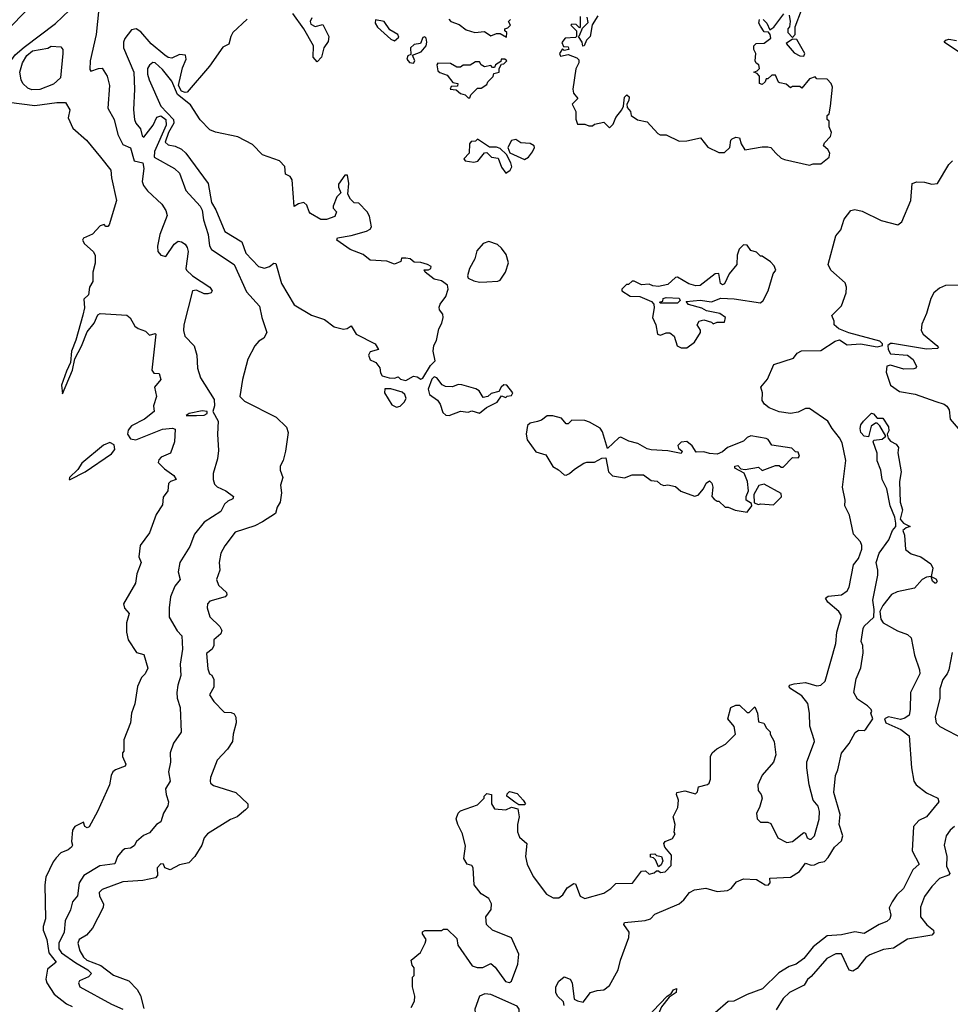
# Model space of a CAD drawing. Extents: x 2210602 to 2357277, y 510288 to 673808.
# Tile 295 of 464: x 2297218 to 2302152, y 595502 to 600724. Entities that reach past the tile are written whole.
import ezdxf

# ---------------------------------------------------------------- set-up
doc = ezdxf.new("R2010")
doc.units = 0

msp = doc.modelspace()

# ---------------------------------------------------------------- linework, layer by layer
at = {"layer": '0CON05XD'}
for points in [[(2297155, 600504), (2297175, 600512.5), (2297193, 600537), (2297241.2, 600578.8), (2297407.3, 600702.7), (2297481.1, 600775), (2297486.7, 600785), (2297484.2, 600805), (2297415, 600878.6), (2297395, 600882.6), (2297367.4, 600862.6), (2297315, 600838.6), (2297168.7, 600685), (2297092.1, 600595), (2297084.2, 600575), (2297086.7, 600565), (2297155, 600504)], [(2297637.7, 600782.3), (2297623.8, 600645), (2297590.5, 600505), (2297588.8, 600458.8), (2297595, 600450), (2297635, 600465.6), (2297655, 600466), (2297682, 600425), (2297694.2, 600374.2), (2297685.6, 600255), (2297719.2, 600195), (2297738.6, 600115), (2297765, 600061.2), (2297805, 600044), (2297825, 599975.8), (2297870, 599965), (2297876.2, 599935), (2297866.2, 599865), (2297874.2, 599845), (2297895, 599816), (2297971.2, 599745), (2297991.7, 599711.7), (2297998.8, 599685), (2297961.2, 599585), (2297948.3, 599521.7), (2297950, 599495), (2297966.7, 599475), (2297991.7, 599468.3), (2298036.1, 599533.9), (2298058.3, 599548.3), (2298076.1, 599546.1), (2298095, 599532.5), (2298105.8, 599515), (2298110, 599495), (2298098, 599405), (2298101.2, 599395), (2298134, 599365), (2298226.2, 599305), (2298237.5, 599285), (2298232.5, 599275), (2298215, 599270), (2298195, 599270), (2298155, 599288.8), (2298133.8, 599285), (2298087.3, 599105), (2298085.4, 599075.4), (2298093.6, 599045), (2298143.2, 598993.2), (2298157.1, 598945), (2298160.8, 598875), (2298176, 598825), (2298249.1, 598709.1), (2298251.1, 598675), (2298241.1, 598645), (2298269.5, 598595), (2298266.4, 598525), (2298271.9, 598438.1), (2298266.7, 598395), (2298243.4, 598316.6), (2298242.5, 598285), (2298250.5, 598260.5), (2298265, 598245.4), (2298311.4, 598225), (2298352, 598195), (2298347.3, 598182.7), (2298320.7, 598170.7), (2298303.8, 598155), (2298284.2, 598115.8), (2298195, 598058), (2298144.5, 597995), (2298119.8, 597930.2), (2298066.9, 597845), (2298058.6, 597795), (2298068.8, 597755), (2298040.8, 597719.2), (2298016.7, 597663.3), (2298009.3, 597605), (2298010.5, 597555), (2298053.1, 597483.1), (2298077.5, 597455), (2298080, 597385), (2298068.8, 597305), (2298072.5, 597245), (2298055.7, 597195), (2298051.4, 597155), (2298053.1, 597125), (2298067.9, 597075), (2298073.8, 596945), (2298033.6, 596886.4), (2298015.6, 596835), (2298018, 596785), (2298005.7, 596735), (2298015.8, 596685), (2297991.2, 596645), (2297993.3, 596615), (2298006.1, 596576.1), (2298003.3, 596555), (2297980, 596515), (2297965, 596470), (2297943.3, 596455), (2297905, 596411.2), (2297873.9, 596396.1), (2297837.5, 596365), (2297825, 596341.2), (2297805, 596330), (2297775, 596326), (2297760, 596315), (2297736, 596285), (2297722.7, 596247.3), (2297643.3, 596236.7), (2297557.1, 596185), (2297533.5, 596145), (2297523.6, 596076.4), (2297497.5, 596045), (2297486.7, 596003.3), (2297459.4, 595945), (2297454, 595885), (2297425, 595826.2), (2297425.9, 595795), (2297438.5, 595775), (2297515, 595720.9), (2297578.5, 595685), (2297598, 595665), (2297583.2, 595646.8), (2297534.3, 595625.7), (2297530, 595615), (2297536.2, 595595), (2297705, 595502.5), (2297765, 595475.8)], [(2301297, 600747), (2301302.5, 600715), (2301300, 600685), (2301290, 600675), (2301290, 600655), (2301315, 600630), (2301330, 600645), (2301330, 600685), (2301362.5, 600775)], [(2298423.7, 600726.3), (2298348.2, 600655), (2298336.6, 600635), (2298326.5, 600593.5), (2298295, 600578.1), (2298223.4, 600476.6), (2298105, 600340.2), (2298095, 600337.5), (2298075, 600345.2), (2298059.9, 600375), (2298080.9, 600469.1), (2298100.8, 600515), (2298096.7, 600535), (2298065, 600539.2), (2298025, 600520), (2298005, 600523.3), (2297986.7, 600535), (2297915, 600595.5), (2297859.8, 600659.8), (2297835.9, 600675.9), (2297810.5, 600669.5), (2297775.8, 600624.2), (2297768, 600605), (2297767.1, 600575), (2297822.5, 600445), (2297826.2, 600355), (2297820.8, 600245), (2297825.4, 600195), (2297833.1, 600175), (2297857.3, 600145), (2297867.5, 600107.5), (2297875, 600100), (2297925, 600164.1), (2297943.9, 600206.1), (2297965, 600213.2), (2297992.3, 600195), (2297993.9, 600163.9), (2297932, 600025), (2297931.4, 599995), (2298038, 599935), (2298065, 599910), (2298097.9, 599817.9), (2298174.6, 599734.6), (2298185, 599714.2), (2298191.9, 599661.9), (2298216.7, 599585), (2298224.4, 599525), (2298235, 599505.7), (2298355.2, 599425.2), (2298420.6, 599280.6), (2298488.8, 599205), (2298501.2, 599145), (2298528.8, 599065), (2298511.2, 599035), (2298485, 599018), (2298465, 598994), (2298427.4, 598922.6), (2298398.9, 598815), (2298385.6, 598725), (2298410.2, 598700.2), (2298576.7, 598615), (2298632.3, 598562.3), (2298641.2, 598535), (2298626.2, 598435), (2298613.9, 598386.1), (2298598.8, 598355), (2298598.8, 598335), (2298612.5, 598295), (2298600, 598255), (2298606, 598215), (2298598.8, 598165), (2298582.3, 598137.7), (2298573.3, 598105), (2298505, 598061.2)], [(2298766.2, 600733.8), (2298757.5, 600715), (2298760.6, 600700.6), (2298785, 600687.5), (2298825, 600697.5), (2298856, 600635), (2298852.3, 600607.7), (2298830, 600575), (2298817.5, 600525), (2298795, 600500), (2298773.8, 600525), (2298776.2, 600585), (2298723.8, 600675), (2298666.6, 600756.6)], [(2299205, 600612.5), (2299228.3, 600631.7), (2299222.5, 600645), (2299180.7, 600670.7), (2299150, 600715), (2299105, 600722.5), (2299101.9, 600705), (2299115, 600683.3), (2299185, 600620), (2299205, 600612.5)], [(2299493.6, 600726.4), (2299503.9, 600713.9), (2299548.3, 600698.3), (2299585, 600670), (2299630, 600655), (2299681.7, 600661.7), (2299715, 600637.5), (2299745, 600650), (2299765, 600650), (2299798.3, 600631.7), (2299800, 600655), (2299790, 600665), (2299790, 600675), (2299805, 600680), (2299820, 600695), (2299810, 600715), (2299820, 600725)], [(2300190, 600740), (2300190, 600685), (2300185, 600680), (2300168.3, 600698.3), (2300145, 600700), (2300140, 600695), (2300170, 600665), (2300170, 600635), (2300165, 600630), (2300110, 600625), (2300093, 600603), (2300101.7, 600581.7), (2300125, 600580), (2300130, 600565), (2300105, 600560), (2300095, 600570), (2300080, 600545), (2300085, 600530), (2300125, 600540), (2300171.7, 600521.7), (2300181.7, 600511.7), (2300182.5, 600495), (2300167, 600463), (2300150, 600355), (2300154.2, 600334.2), (2300177.5, 600305), (2300147.5, 600275), (2300166.4, 600236.4), (2300167, 600197), (2300175, 600170), (2300215, 600170), (2300235, 600160), (2300255, 600160), (2300265, 600170), (2300315, 600180), (2300345, 600150), (2300365, 600170), (2300378, 600205), (2300410, 600245), (2300420, 600265), (2300425, 600312.5), (2300436.1, 600326.1), (2300450, 600315), (2300448, 600295), (2300436.7, 600275), (2300438.3, 600258.3), (2300457, 600237), (2300460, 600215), (2300493, 600193), (2300545, 600182.5), (2300600.7, 600120.7), (2300613.6, 600113.6), (2300645, 600113.3), (2300715, 600080), (2300755, 600081.2), (2300827, 600097), (2300867, 600047), (2300925, 600020), (2300955, 600020), (2300982.5, 600045), (2300987.5, 600085), (2300995, 600092.5), (2301015, 600100), (2301035, 600097.5), (2301043.3, 600065), (2301063, 600033), (2301155, 600050), (2301185, 600050), (2301200, 600045), (2301227.5, 600015), (2301255, 599990), (2301273, 599983), (2301405, 599952.5), (2301425, 599960), (2301465, 599960), (2301510, 599995), (2301512.5, 600015), (2301502.5, 600035), (2301480, 600055), (2301485, 600070), (2301516.7, 600105), (2301522.5, 600125), (2301510, 600155), (2301510, 600185), (2301500, 600195), (2301500, 600215), (2301510, 600225), (2301517.5, 600265), (2301527.5, 600365), (2301520, 600385), (2301498.3, 600408.3), (2301445, 600410), (2301435, 600420), (2301405, 600410), (2301365, 600360), (2301355, 600370), (2301315, 600370), (2301305, 600362.5), (2301281.7, 600381.7), (2301248.3, 600388.3), (2301241.7, 600391.7), (2301225, 600430), (2301205, 600430), (2301185, 600410), (2301175, 600410), (2301170, 600395), (2301155, 600380), (2301140, 600385), (2301140, 600425), (2301128.3, 600438.3), (2301110, 600445), (2301128.3, 600451.7), (2301140, 600465), (2301137.5, 600485), (2301123.3, 600493.3), (2301117.5, 600505), (2301120, 600545), (2301110, 600565), (2301110, 600585), (2301123, 600597), (2301165, 600600), (2301200, 600625), (2301197.5, 600645), (2301188.3, 600658.3), (2301165, 600660), (2301145, 600690), (2301137.5, 600705), (2301140, 600725)], [(2300283.3, 600745), (2300253, 600697), (2300243.3, 600635), (2300222.5, 600615), (2300210, 600585), (2300203, 600583), (2300200, 600605), (2300180, 600635), (2300185, 600640)], [(2300185, 600640), (2300201.7, 600678.3), (2300231.7, 600708.3), (2300227, 600737)], [(2301160, 600725), (2301180, 600705), (2301195, 600670), (2301216.4, 600683.6), (2301270, 600755)], [(2299305, 600493.3), (2299312.5, 600505), (2299300, 600535), (2299346.1, 600553.9), (2299373.3, 600585), (2299376.2, 600605), (2299372.5, 600625), (2299365, 600632.5), (2299355, 600630), (2299343, 600597), (2299308.3, 600591.7), (2299290, 600575), (2299291.7, 600538.3), (2299275, 600532.5), (2299270, 600515), (2299285, 600496.2), (2299305, 600493.3)], [(2301375, 600530), (2301380, 600545), (2301338.3, 600618.3), (2301315, 600620), (2301281.7, 600598.3), (2301325, 600547.5), (2301355, 600532.5), (2301375, 600530)], [(2302265.9, 600505.9), (2302120, 600605), (2302127.5, 600615), (2302145, 600620), (2302185, 600614)], [(2297282.6, 600352.6), (2297261.1, 600361.1), (2297234.7, 600384.7), (2297224.6, 600405), (2297218.8, 600445), (2297231.5, 600495), (2297255, 600534.2), (2297285, 600558.9), (2297366.4, 600573.6), (2297385, 600582.5), (2297435, 600580), (2297446.4, 600566.4), (2297446.7, 600545), (2297433.3, 600415), (2297397.6, 600382.4), (2297325, 600352.9), (2297282.6, 600352.6)], [(2299605, 600310), (2299610, 600325), (2299645, 600360), (2299665, 600360), (2299695, 600380), (2299700, 600395), (2299728.3, 600421.7), (2299731.7, 600438.3), (2299760, 600445), (2299760, 600465), (2299771.7, 600488.3), (2299785, 600490), (2299800, 600505), (2299790, 600515), (2299770, 600515), (2299768.3, 600501.7), (2299740, 600485), (2299735, 600470), (2299725, 600470), (2299715, 600480), (2299683, 600473), (2299663.6, 600483.6), (2299655, 600500), (2299635, 600500), (2299607, 600483), (2299568.3, 600481.7), (2299555, 600472.5), (2299535, 600472.5), (2299501.7, 600491.7), (2299435, 600492.5), (2299430, 600485), (2299435, 600452.5), (2299445, 600443.3), (2299485, 600430), (2299515, 600390), (2299540, 600385), (2299538.3, 600371.7), (2299505, 600370), (2299500, 600355), (2299531.7, 600351.7), (2299555, 600332.5), (2299580, 600325), (2299595, 600310), (2299605, 600310)], [(2299265, 598810), (2299305, 598833.3), (2299325, 598830), (2299345, 598817.5), (2299355, 598822.5), (2299395, 598890), (2299420, 598915), (2299410, 598965), (2299413.3, 598995), (2299427, 599023), (2299440, 599085), (2299455.9, 599114.1), (2299463.3, 599145), (2299461.7, 599161.7), (2299444.1, 599184.1), (2299441.7, 599198.3), (2299446.7, 599215), (2299476.7, 599255), (2299490, 599295), (2299486.7, 599315), (2299455, 599338.8), (2299415, 599346.7), (2299367.5, 599385), (2299363, 599397), (2299385, 599397.5), (2299397.5, 599405), (2299400, 599415), (2299380, 599425), (2299345, 599436), (2299308.3, 599438.3), (2299287.5, 599455), (2299265, 599458.8), (2299241.7, 599458.3), (2299238.3, 599441.7), (2299205, 599427.5), (2299165, 599442.5), (2299075, 599447.5), (2299038.8, 599478.8), (2298970, 599505), (2298900, 599555), (2298902.5, 599567.5), (2298975, 599580), (2299057, 599603), (2299076.4, 599613.6), (2299082.5, 599625), (2299072.5, 599682.5), (2299060, 599705), (2299015, 599750), (2298991.7, 599751.7), (2298971.7, 599771.7), (2298958.3, 599798.3), (2298962.5, 599855), (2298955, 599900), (2298941.7, 599898.3), (2298908.3, 599851.7), (2298907.5, 599835), (2298920, 599805), (2298900, 599785), (2298880, 599735), (2298880, 599725), (2298897.5, 599705), (2298889.3, 599680.7), (2298845, 599663.3), (2298815, 599663.3), (2298760, 599695), (2298752.5, 599705), (2298740.7, 599740.7), (2298725, 599753.3), (2298695, 599746.7), (2298673, 599733), (2298662.5, 599875), (2298652.5, 599892.5), (2298627.5, 599905), (2298623.3, 599945), (2298595.9, 599975.9), (2298505, 600006.7), (2298452.3, 600062.3), (2298375, 600102.5), (2298255, 600126.7), (2298225, 600138.8), (2298175, 600193.1), (2298122.4, 600272.4), (2298055, 600327.6), (2298025, 600397.8), (2297975, 600459.3), (2297935, 600495.6), (2297922.7, 600497.3), (2297905, 600483.3), (2297895.7, 600464.3), (2297895.6, 600434.4), (2297903.3, 600405), (2297966.5, 600265), (2298032.7, 600195), (2298034.4, 600175), (2298006.1, 600125), (2297988.9, 600075), (2298005, 600059.4), (2298042.2, 600052.2), (2298075, 600036.4), (2298099.1, 600015), (2298216.9, 599855), (2298234.5, 599755), (2298257.1, 599715), (2298305, 599600), (2298395.7, 599545.7), (2298416.2, 599485), (2298483.3, 599415), (2298516.4, 599406.4), (2298542.5, 599415), (2298565, 599432.5), (2298575, 599430), (2298606.2, 599325), (2298672.1, 599212.1), (2298765, 599156.7), (2298833.6, 599133.6), (2298885, 599094), (2298935, 599082), (2298953.9, 599086.1), (2298975, 599100), (2299002.5, 599055), (2299102.5, 599005), (2299120, 598975), (2299075, 598962.5), (2299066.7, 598945), (2299075, 598920), (2299098.3, 598908.3), (2299106.4, 598906.4), (2299127, 598877), (2299130.7, 598850.7), (2299140, 598835), (2299176.4, 598823.6), (2299205, 598822.5), (2299225, 598830), (2299236.7, 598816.7), (2299265, 598810)], [(2297035, 600302.9), (2297298.3, 600268.3), (2297414.3, 600284.3), (2297460, 600285), (2297483.3, 600245), (2297474.1, 600204.1), (2297499.3, 600149.3), (2297572.5, 600085), (2297646.2, 599995), (2297700.8, 599925), (2297704, 599885), (2297730, 599765), (2297692.5, 599635), (2297685, 599627.5), (2297675, 599627.5), (2297665, 599636.7), (2297645, 599631.2), (2297603.5, 599586.5), (2297556.2, 599565), (2297550, 599555), (2297560.8, 599535), (2297607.3, 599495), (2297618.2, 599475), (2297618.3, 599431.7), (2297604.5, 599385), (2297605.5, 599335), (2297586.9, 599305), (2297582.9, 599265), (2297558, 599242), (2297561.1, 599195), (2297552.8, 599157.2), (2297515.4, 599024.6), (2297492.2, 598965), (2297487.5, 598905), (2297465, 598860), (2297440, 598785), (2297445, 598740), (2297496.9, 598865), (2297510, 598925), (2297545, 598992.9), (2297575, 599068.6), (2297612.9, 599115), (2297632.1, 599157.9), (2297645, 599166.2), (2297786.4, 599156.4), (2297803, 599143), (2297828.3, 599098.3), (2297845, 599086.7), (2297885, 599072.5), (2297905, 599050), (2297935, 599060), (2297940, 599055), (2297917.5, 598865), (2297928.3, 598848.3), (2297956.4, 598846.4), (2297966.7, 598815), (2297932.5, 598775), (2297942.5, 598725), (2297926.7, 598675), (2297930, 598645), (2297880, 598605), (2297810.7, 598569.3), (2297793.4, 598546.6), (2297789.7, 598525), (2297805, 598500.5), (2297834, 598496), (2297975, 598552.3), (2298026.9, 598556.9), (2298041.7, 598551.7), (2298037.5, 598485), (2298017.5, 598425), (2297967, 598403), (2297955, 598390), (2297952.5, 598375), (2297985, 598341.2), (2298035, 598306.2), (2298047.5, 598285), (2298016.4, 598273.6), (2298006.4, 598263.6), (2298002.5, 598225), (2297978.3, 598191.7), (2297975, 598150), (2297940.5, 598099.5), (2297905, 598002.5), (2297855.9, 597934.1), (2297848.8, 597875), (2297861.2, 597845), (2297838.8, 597785), (2297831.2, 597735), (2297767.5, 597625), (2297773, 597603), (2297797.5, 597575), (2297783.3, 597525), (2297783.3, 597475), (2297793.3, 597435), (2297837, 597367), (2297876.1, 597356.1), (2297896.4, 597283.6), (2297882.5, 597255), (2297863.3, 597235), (2297843, 597187), (2297827.5, 597095), (2297810, 597045), (2297804.2, 596995), (2297770, 596905), (2297770, 596845), (2297762.5, 596835), (2297762.5, 596815), (2297780, 596775), (2297777.5, 596765), (2297725, 596746), (2297711.2, 596735), (2297702, 596715), (2297693.9, 596666.1), (2297630, 596525), (2297585, 596443.3), (2297575, 596437.5), (2297563.3, 596445)], [(2299795, 599910), (2299817.5, 599925), (2299826.2, 599943.8), (2299822, 599965), (2299799.3, 600009.3), (2299765, 600040), (2299745, 600047.5), (2299708.3, 600048.3), (2299645, 600090), (2299635, 600080), (2299611.7, 600078.3), (2299602.5, 600065), (2299600, 600015), (2299572.5, 599985), (2299580, 599975), (2299625, 599967.5), (2299647, 599973), (2299681.7, 600018.3), (2299695, 600020), (2299720, 599995), (2299755, 599990), (2299772.3, 599942.3), (2299795, 599910)], [(2299895, 599982.5), (2299915.7, 599994.3), (2299936.8, 600023.2), (2299948, 600045), (2299946.2, 600055), (2299925, 600067.5), (2299875, 600070), (2299847.9, 600087.9), (2299825, 600082.5), (2299806.7, 600045), (2299817, 600017), (2299895, 599982.5)], [(2301565.4, 598505.4), (2301525.6, 598555.6), (2301503.3, 598595), (2301405, 598661.2), (2301385, 598662), (2301345, 598642), (2301305, 598634.4), (2301245, 598644.5), (2301191.2, 598665), (2301166, 598685), (2301154.3, 598704.3), (2301156.2, 598745), (2301147.5, 598775), (2301183.6, 598816.4), (2301215.8, 598894.2), (2301320.7, 598929.3), (2301340, 598955), (2301363, 598967), (2301465, 598970), (2301541.7, 599018.3), (2301565, 599025.3), (2301605, 598999.3), (2301675, 599003.8), (2301765, 598988.1), (2301792.5, 598995), (2301793.2, 599005), (2301778, 599018), (2301613.7, 599063.6), (2301561.2, 599085), (2301536.7, 599105), (2301536.7, 599125), (2301524, 599155), (2301575, 599206.7), (2301600, 599275), (2301601.4, 599305), (2301595, 599328.8), (2301519.2, 599395), (2301504.3, 599425), (2301545, 599577.5), (2301571.2, 599608.8), (2301589.2, 599665), (2301625, 599712.2), (2301645, 599717.8), (2301685, 599707.8), (2301785, 599658), (2301873.8, 599636.2), (2301895, 599651.2), (2301941.9, 599765), (2301950, 599855), (2301975, 599864.5), (2302015, 599862), (2302055, 599850.6), (2302084, 599855), (2302144.6, 599955.4), (2302164, 599975)], [(2299655, 599332), (2299695, 599334), (2299753.6, 599336.4), (2299765, 599342.5), (2299793.3, 599385), (2299810, 599435), (2299797.7, 599477.7), (2299771.7, 599511.7), (2299750.7, 599530.7), (2299705, 599546.7), (2299675, 599536.7), (2299641.7, 599498.3), (2299630, 599455), (2299602.5, 599405), (2299592.5, 599365), (2299595, 599353.3), (2299625, 599338.8), (2299655, 599332)], [(2300725, 598982.5), (2300755, 598983.3), (2300796.4, 599013.6), (2300827.5, 599065), (2300827, 599077), (2300810, 599105), (2300820, 599125), (2300845, 599132.5), (2300885, 599120), (2300895, 599110), (2300915, 599120), (2300955, 599120), (2300960, 599145), (2300930, 599165), (2300859.5, 599179.5), (2300835, 599193.3), (2300763, 599213), (2300751.7, 599228.3), (2300825, 599236.7), (2300885, 599226.7), (2300935, 599247.5), (2301006.1, 599243.9), (2301145, 599222.9), (2301159.2, 599235), (2301186.2, 599285), (2301213.3, 599375), (2301226.7, 599395), (2301218.3, 599418.3), (2301199.3, 599439.3), (2301155, 599470), (2301145, 599470), (2301125, 599490), (2301095, 599500), (2301075, 599527.5), (2301055, 599530), (2301033, 599507), (2301022.5, 599475), (2301020, 599425), (2300980, 599375), (2300955, 599322.5), (2300945, 599317.5), (2300933.3, 599325), (2300925, 599377.5), (2300905, 599376.7), (2300825, 599313.3), (2300802.3, 599312.3), (2300765, 599322), (2300705, 599358.8), (2300695, 599356.2), (2300655, 599320), (2300605, 599308.9), (2300575, 599312), (2300555, 599321.2), (2300515, 599317.5), (2300475, 599336.7), (2300465, 599337.5), (2300445, 599320), (2300435, 599320), (2300410, 599295), (2300410, 599285), (2300455, 599257.5), (2300506.4, 599256.4), (2300568.3, 599228.3), (2300580, 599215), (2300582.5, 599195), (2300573.3, 599145), (2300590, 599105), (2300600, 599055), (2300615, 599050), (2300645, 599062.5), (2300665, 599062.5), (2300687.5, 599045), (2300703.3, 598993.3), (2300725, 598982.5)], [(2302275, 599315.8), (2302125.8, 599314.2), (2302095, 599300), (2302064.4, 599275.6), (2302048, 599245), (2302026, 599165), (2302001.7, 599108.3), (2301997.5, 599075), (2302008, 599055), (2302081.2, 598995), (2302090, 598985), (2302085, 598980), (2302025, 598976.9), (2301845, 599006.2), (2301834.1, 599005.9), (2301820, 598995), (2301822.2, 598975), (2301835, 598951.8), (2301925, 598945.3), (2301955, 598921.8), (2301973.2, 598885), (2301968.9, 598875), (2301958.6, 598871.4), (2301905, 598870.8), (2301835, 598891.2), (2301815, 598885.8), (2301811.6, 598855), (2301835, 598786.2), (2301882.4, 598752.4), (2301965, 598738.1), (2302075, 598699.5), (2302120, 598685), (2302134.3, 598674.3), (2302145.8, 598655), (2302150.6, 598605), (2302194, 598555)], [(2300705, 599220), (2300615, 599220), (2300610, 599225), (2300628.3, 599231.7), (2300630, 599245), (2300645, 599250), (2300715, 599247.5), (2300720, 599235), (2300705, 599220)], [(2299495, 598623.8), (2299555, 598646.7), (2299595, 598642.5), (2299615, 598650), (2299655, 598637.5), (2299693.3, 598666.7), (2299750, 598695), (2299771.7, 598728.3), (2299795, 598720), (2299803, 598727), (2299825, 598730), (2299832.5, 598745), (2299800, 598785), (2299785, 598787.5), (2299770, 598775), (2299758.3, 598751.7), (2299718.3, 598741.7), (2299700, 598725), (2299675, 598720), (2299653.3, 598755), (2299635.5, 598765.5), (2299562.3, 598787.7), (2299541.7, 598788.3), (2299513, 598777), (2299475, 598777.5), (2299457, 598787), (2299430, 598825), (2299415, 598830), (2299403, 598817), (2299383.8, 598765), (2299390, 598735), (2299433.3, 598705), (2299446.7, 598685), (2299460.7, 598640.7), (2299476.4, 598626.4), (2299495, 598623.8)], [(2299215, 598668), (2299235, 598673.3), (2299256.7, 598695), (2299266.7, 598715), (2299260, 598735), (2299245, 598748), (2299185, 598766.2), (2299153.6, 598766.4), (2299152.5, 598745), (2299190.5, 598680.5), (2299215, 598668)], [(2298155, 598624.7), (2298195, 598626.4), (2298211.9, 598635), (2298210.8, 598645), (2298185, 598648.7), (2298116.2, 598635), (2298100, 598625), (2298155, 598624.7)], [(2301075, 598112.5), (2301100, 598145), (2301098.3, 598158.3), (2301070, 598175), (2301070, 598195), (2301082.5, 598225), (2301076.7, 598275), (2301059.3, 598319.3), (2301010, 598345), (2301010, 598355), (2301025, 598360), (2301041.7, 598341.7), (2301065, 598337.5), (2301135, 598350), (2301155, 598332.5), (2301225, 598360), (2301245, 598360), (2301255, 598350), (2301265, 598350), (2301315, 598402.5), (2301345, 598400), (2301351.7, 598408.3), (2301345, 598430), (2301331.7, 598431.7), (2301311.7, 598451.7), (2301205, 598467.5), (2301186.4, 598496.4), (2301175, 598502.5), (2301095, 598516.7), (2301075, 598507.5), (2301055, 598487.5), (2300970, 598455), (2300945, 598432.5), (2300915, 598420), (2300875, 598422.5), (2300845, 598432.5), (2300805, 598430), (2300783, 598463), (2300755, 598486.7), (2300725, 598483.3), (2300707.5, 598465), (2300710.7, 598450.7), (2300730, 598435), (2300725, 598422.5), (2300655, 598437.5), (2300565, 598442.5), (2300545, 598447.5), (2300495, 598476.7), (2300448.3, 598488.3), (2300405, 598510), (2300393.6, 598506.4), (2300335, 598450), (2300308.3, 598538.3), (2300295, 598556.7), (2300239.5, 598589.5), (2300215, 598597.5), (2300145, 598600), (2300125, 598580), (2300115, 598580), (2300090.7, 598610.7), (2300045, 598622.5), (2300015, 598622.5), (2299985, 598600), (2299962.5, 598592.5), (2299925, 598583.3), (2299909.3, 598570.7), (2299902.5, 598525), (2299907.5, 598495), (2299955, 598432.5), (2300007.5, 598415), (2300043.6, 598353.6), (2300075, 598336.7), (2300105, 598310), (2300115, 598307.5), (2300133.6, 598316.4), (2300159.3, 598340.7), (2300208.3, 598371.7), (2300225, 598377.5), (2300265, 598377.5), (2300305, 598397.5), (2300325, 598400), (2300340, 598325), (2300360, 598305), (2300425, 598293.3), (2300465, 598310), (2300525, 598310), (2300565, 598280), (2300597, 598277), (2300615, 598260), (2300633, 598253), (2300655, 598257.5), (2300695, 598247.5), (2300723, 598223), (2300795, 598197.5), (2300815, 598202.5), (2300843.6, 598236.4), (2300856.7, 598265), (2300875, 598277.5), (2300886.7, 598265), (2300893.3, 598245), (2300887.5, 598195), (2300900.7, 598180.7), (2300915, 598170), (2300925, 598170), (2300958.3, 598138.3), (2300975, 598137.5), (2301011.7, 598121.7), (2301075, 598112.5)], [(2300103.8, 595495), (2300101.2, 595515), (2300069.2, 595545), (2300060, 595565), (2300060.9, 595595), (2300075.6, 595625), (2300105, 595646.5), (2300135.7, 595635), (2300147.5, 595615), (2300158.3, 595528.3), (2300175, 595520), (2300205, 595513.3), (2300245, 595563.8), (2300280, 595575), (2300315, 595577.5), (2300345, 595601.2), (2300391.5, 595685), (2300403.1, 595735), (2300447.8, 595855), (2300448.6, 595885), (2300421.2, 595925), (2300425, 595936.2), (2300533.4, 595946.6), (2300562.5, 595955), (2300585, 595978.8), (2300715, 596034), (2300739.2, 596055), (2300768.8, 596095), (2300795, 596108), (2300855, 596117.5), (2300915, 596100), (2300970, 596105), (2300990, 596115), (2301018.3, 596151.7), (2301055, 596166.2), (2301125, 596163.3), (2301170, 596135), (2301186.4, 596133.6), (2301197.5, 596145), (2301195, 596170), (2301305, 596176), (2301353.2, 596206.8), (2301385, 596250), (2301415, 596240), (2301431.7, 596241.7), (2301456.1, 596253.9), (2301485, 596258.8), (2301505, 596280), (2301538.6, 596335), (2301575, 596368.9), (2301583, 596395), (2301563.1, 596455), (2301567.7, 596507.7), (2301534.6, 596624.6), (2301543.8, 596715), (2301556.4, 596745), (2301575, 596833.3), (2301615.8, 596885), (2301646.8, 596943.2), (2301665, 596956.2), (2301695, 596954), (2301705, 596961.2), (2301741.2, 597015), (2301730, 597045), (2301736.7, 597055), (2301732.5, 597065), (2301713.3, 597085), (2301660.3, 597120.3), (2301640, 597155), (2301652.5, 597227.5), (2301677, 597287), (2301690, 597365), (2301687.5, 597405), (2301680, 597425), (2301690, 597495), (2301695, 597508), (2301746.7, 597555), (2301748, 597595), (2301740.4, 597645), (2301767.9, 597777.9), (2301768.6, 597805), (2301758.1, 597845), (2301775, 597893.8), (2301826.2, 597965), (2301845.4, 598014.6), (2301863.3, 598035), (2301863.6, 598053.6), (2301858, 598085), (2301832.5, 598145), (2301815.8, 598235), (2301791.2, 598285), (2301783.8, 598335), (2301763.9, 598383.9), (2301763.8, 598425), (2301743.3, 598485), (2301747, 598493), (2301791.5, 598498.5), (2301810, 598515), (2301778.9, 598568.9), (2301765, 598583.8), (2301755, 598584), (2301732.8, 598567.2), (2301718, 598512), (2301695, 598515.7), (2301677.8, 598535), (2301673.3, 598555), (2301677.5, 598575), (2301692, 598595), (2301735, 598636.2), (2301745, 598633.8), (2301765, 598610), (2301795, 598610), (2301824.2, 598564.2), (2301826.1, 598543.9), (2301817.5, 598525), (2301822.5, 598505), (2301835, 598487.5), (2301865, 598472.5), (2301877.5, 598455), (2301873, 598427), (2301891.2, 598325), (2301882.9, 598275), (2301886.7, 598165), (2301898.6, 598125), (2301886.2, 598075), (2301904, 598054), (2301940, 598035), (2301918.3, 598028.3), (2301901.2, 598015), (2301908.9, 597988.9), (2301914.4, 597914.4), (2301945, 597891.4), (2301995.5, 597875.5), (2302048.3, 597838.3), (2302060, 597815), (2302050, 597770), (2302075, 597757.5), (2302082.5, 597745), (2302077.5, 597735), (2302070, 597735), (2302057.5, 597745), (2302050, 597770), (2302025, 597766.7), (2302002.5, 597755), (2301961.7, 597708.3), (2301870.7, 597689.3), (2301840, 597675), (2301795, 597616.7), (2301778.8, 597585), (2301783.3, 597545), (2301796.7, 597525), (2301872.7, 597482.7), (2301925, 597462.5), (2301944, 597445), (2301963, 597353), (2301988.8, 597275), (2301990, 597255), (2301941.2, 597155), (2301940, 597065), (2301933.8, 597035), (2301911.2, 597018.8), (2301887.3, 597012.7), (2301825, 597026), (2301802.5, 597015), (2301810, 596995), (2301888.9, 596958.9), (2301933.3, 596925), (2301946.7, 596755), (2301958.6, 596685), (2301970.8, 596665), (2302025, 596623.3), (2302085.5, 596595.5), (2302091.1, 596575), (2302026.7, 596495), (2301985, 596476.2), (2301956.2, 596445), (2301950, 596315), (2301986.2, 596245), (2301953.8, 596215), (2301903.8, 596115), (2301868.3, 596081.7), (2301843.3, 596045), (2301827, 596013), (2301836, 595975), (2301831.2, 595955), (2301815, 595940), (2301775, 595924), (2301695, 595877.5), (2301645.7, 595885.7), (2301575, 595869.6), (2301498.8, 595865), (2301425, 595805.7), (2301376, 595744), (2301335.3, 595714.7), (2301298, 595702), (2301242.3, 595667.7), (2301156.9, 595583.1), (2301075, 595553.1), (2301005, 595518), (2300975, 595516), (2300905, 595457.1)], [(2297485, 598284.3), (2297565, 598325.4), (2297705, 598420.7), (2297722.8, 598445), (2297719.3, 598469.3), (2297695, 598481.9), (2297662.1, 598467.9), (2297547.8, 598372.2), (2297525, 598338.1), (2297482, 598295), (2297480, 598285), (2297485, 598284.3)], [(2299293.3, 595485), (2299311.7, 595518.3), (2299312.5, 595545), (2299300, 595595), (2299300, 595645), (2299310, 595655), (2299310, 595695), (2299298.3, 595708.3), (2299292.5, 595735), (2299343, 595777), (2299367.5, 595825), (2299372.5, 595845), (2299353.3, 595875), (2299353.6, 595886.4), (2299365, 595892.5), (2299455, 595892.5), (2299465, 595900), (2299485, 595900), (2299535, 595850), (2299540, 595815), (2299615.9, 595705.9), (2299643.6, 595696.4), (2299673.6, 595696.4), (2299715, 595717.5), (2299738.8, 595698.8), (2299793.2, 595623.2), (2299815, 595616.7), (2299825.8, 595624.2), (2299859.2, 595715), (2299865, 595767.5), (2299825, 595853.8), (2299724.1, 595894.1), (2299693.3, 595925), (2299690, 595965), (2299717.1, 596005), (2299720, 596035), (2299705, 596062), (2299665, 596086.7), (2299626.7, 596135), (2299622.5, 596225), (2299615, 596237.5), (2299590, 596245), (2299572.5, 596275), (2299580.7, 596340.7), (2299566.2, 596405), (2299540, 596455), (2299532.5, 596485), (2299542.5, 596515), (2299555, 596527.5), (2299645, 596560), (2299680, 596595), (2299680, 596605), (2299695, 596620), (2299720, 596615), (2299720, 596565), (2299735, 596537.5), (2299795, 596533.3), (2299825, 596547.5), (2299858.3, 596538.3), (2299866.7, 596495), (2299856.7, 596455), (2299856.4, 596416.4), (2299867.7, 596387.7), (2299907.1, 596355), (2299900, 596285), (2299907.5, 596245), (2299939.3, 596179.3), (2300010.8, 596085), (2300045.8, 596065.8), (2300076.7, 596066.7), (2300097.4, 596082.6), (2300120.3, 596119.7), (2300155, 596142.5), (2300165, 596140), (2300190, 596075), (2300215, 596063.3), (2300315, 596091.2), (2300352.5, 596115), (2300378.3, 596141.7), (2300466.8, 596143.2), (2300515, 596207.5), (2300535, 596210), (2300555, 596192.5), (2300581.7, 596198.3), (2300595, 596210), (2300605, 596210), (2300615, 596200), (2300640, 596205), (2300671.7, 596238.3), (2300673, 596293), (2300637.5, 596335), (2300632.5, 596355), (2300640, 596365), (2300679.3, 596380.7), (2300692.5, 596405), (2300687.5, 596415), (2300692.5, 596455), (2300683.3, 596495), (2300706.7, 596545), (2300710, 596585), (2300700, 596615), (2300702.5, 596625), (2300745, 596633.8), (2300801.7, 596618.3), (2300811.7, 596628.3), (2300817.5, 596655), (2300865, 596666.7), (2300873.3, 596675), (2300880, 596695), (2300880, 596815), (2300890, 596835), (2300913.9, 596856.1), (2300959.3, 596880.7), (2301012.5, 596935), (2301006.7, 596975), (2300972.5, 597015), (2300987.5, 597075), (2301015, 597088.8), (2301035, 597088.8), (2301075, 597050), (2301085, 597050), (2301115, 597080), (2301130, 597045), (2301135, 597000), (2301163, 596993), (2301177, 596967), (2301197, 596947), (2301197.5, 596935), (2301218.8, 596895), (2301226.7, 596825), (2301214, 596785), (2301155, 596716.7), (2301131.2, 596665), (2301133.8, 596635), (2301148.8, 596615), (2301153.8, 596595), (2301140.8, 596545), (2301124.3, 596515), (2301127.5, 596485), (2301145, 596467.5), (2301185, 596467.1), (2301200.2, 596460.2), (2301237.5, 596385), (2301285, 596359.5), (2301315, 596364.4), (2301375, 596412.5), (2301385, 596410), (2301393.8, 596385), (2301405, 596376.7), (2301415, 596376.7), (2301432.5, 596395), (2301456.6, 596483.4), (2301458.1, 596525), (2301452, 596552), (2301424.4, 596584.4), (2301404.3, 596665), (2301390.6, 596755), (2301392.1, 596787.9), (2301431.2, 596895), (2301430, 596905), (2301407, 596977), (2301405.6, 597045), (2301396.8, 597096.8), (2301365, 597137.5), (2301306.7, 597175), (2301297.5, 597185), (2301300, 597195), (2301325, 597202), (2301385, 597209.2), (2301445, 597191.5), (2301466.2, 597195), (2301488, 597215), (2301544.2, 597415), (2301550, 597475), (2301574.2, 597555), (2301574.2, 597565), (2301560.8, 597585), (2301502, 597635), (2301490, 597655), (2301504.5, 597665.5), (2301576, 597674), (2301605.3, 597694.7), (2301615.3, 597714.7), (2301638.4, 597831.6), (2301665, 597865.8), (2301682.7, 597915), (2301683.5, 597935), (2301675, 597954.2), (2301637.9, 597995), (2301618.1, 598095), (2301592.5, 598145), (2301594.1, 598175.9), (2301580, 598245), (2301598.9, 598385), (2301579.5, 598479.5), (2301565.4, 598505.4)], [(2301215, 598150), (2301257, 598193), (2301255, 598210), (2301165, 598260), (2301137, 598253), (2301110, 598205), (2301111.7, 598161.7), (2301135, 598152.5), (2301145, 598156.7), (2301215, 598150)], [(2298505, 598061.2), (2298465, 598038.8), (2298360, 598005), (2298305, 597933.3), (2298284.2, 597895), (2298275.8, 597845), (2298278.1, 597805), (2298261.9, 597755), (2298271.1, 597725), (2298313.8, 597685), (2298316.1, 597673.9), (2298307.3, 597662.7), (2298225, 597640), (2298214, 597625), (2298211.2, 597605), (2298225, 597556.7), (2298278.8, 597505), (2298290, 597485), (2298283.9, 597466.1), (2298247.5, 597435), (2298247.5, 597405), (2298237.5, 597385), (2298208.3, 597361.7), (2298215, 597280), (2298223.9, 597253.9), (2298236.7, 597246.7), (2298246.7, 597225), (2298246.4, 597183.6), (2298223.6, 597143.6), (2298247, 597107), (2298301.7, 597051.7), (2298339.3, 597049.3), (2298355, 597042.5), (2298363.3, 597025), (2298366.2, 596995), (2298348.8, 596935), (2298346.2, 596895), (2298320, 596855), (2298263.8, 596796.2), (2298229.2, 596705), (2298227.5, 596685), (2298230, 596675), (2298245, 596662.9), (2298364.1, 596624.1), (2298427.5, 596565), (2298427.5, 596545), (2298415, 596532.5), (2298370, 596495), (2298335, 596482.5), (2298213.3, 596405), (2298196.2, 596385), (2298182.5, 596345), (2298145.8, 596285), (2298115, 596252.5), (2298065, 596241.2), (2298015, 596214), (2297987.5, 596225), (2297980, 596245), (2297965, 596246.2), (2297946.7, 596225), (2297948.8, 596185), (2297938.1, 596171.9), (2297871.1, 596158.9), (2297765, 596150.4), (2297655, 596110), (2297639.2, 596095), (2297640.6, 596075), (2297661.9, 596035), (2297660.6, 596015), (2297603.8, 595905), (2297571.3, 595868.7), (2297532, 595845), (2297525.8, 595825), (2297535.8, 595785), (2297555, 595750.8), (2297574.3, 595735), (2297647.7, 595707.7), (2297715, 595655.4), (2297796.3, 595626.3), (2297840.2, 595580.2), (2297858.5, 595548.5), (2297875, 595480)], [(2302161.8, 597368.2), (2302144.2, 597275), (2302136.1, 597253.9), (2302112.5, 597225), (2302095.8, 597175), (2302096, 597125), (2302072.2, 597025), (2302076.9, 596995), (2302095.8, 596975), (2302225, 596908.6)], [(2299895, 596560), (2299865, 596560), (2299843, 596573), (2299800, 596605), (2299801.7, 596618.3), (2299815, 596630), (2299855, 596620), (2299887.5, 596585), (2299900, 596565), (2299895, 596560)], [(2297563.3, 596445), (2297555, 596467.5), (2297510, 596445), (2297496.7, 596425), (2297492.5, 596365), (2297497.5, 596345), (2297492.5, 596335), (2297475, 596320), (2297435.9, 596304.1), (2297411.2, 596278.8), (2297395, 596257.5), (2297355.8, 596175), (2297350.6, 596135), (2297353.5, 595955), (2297341.1, 595915), (2297341.1, 595895), (2297360.8, 595845), (2297371.9, 595775), (2297411.2, 595725), (2297365, 595688.8), (2297356.5, 595635), (2297362.2, 595615), (2297399.4, 595555), (2297465, 595504), (2297495, 595490.8)], [(2302175, 596443.8), (2302152, 596425), (2302130, 596395), (2302118.8, 596345), (2302132.9, 596285), (2302131.8, 596235), (2302150, 596195), (2302142.9, 596187.1), (2302095, 596169.4), (2302053.8, 596126.2), (2302015, 596073.3), (2301993.3, 596016.7), (2301994.3, 595965), (2302027.5, 595922.5), (2302063.3, 595895), (2302065, 595880), (2302055, 595868.8), (2301925, 595847.1), (2301851.2, 595798.8), (2301797.7, 595792.3), (2301725, 595763.3), (2301705, 595750), (2301658.3, 595691.7), (2301635, 595678), (2301615, 595682.5), (2301575, 595768.8), (2301545, 595768.6), (2301498, 595745), (2301415, 595648.8), (2301395, 595633.3), (2301377.7, 595602.3), (2301300, 595565), (2301265, 595532.5), (2301228.1, 595471.9)], [(2300605, 596230), (2300588.3, 596268.3), (2300578.3, 596278.3), (2300561.7, 596281.7), (2300561.7, 596298.3), (2300585, 596300), (2300595, 596290), (2300620, 596285), (2300627, 596263), (2300618.3, 596241.7), (2300605, 596230)], [(2299835, 595364.5), (2299855, 595385.7), (2299866.8, 595415), (2299865.6, 595475), (2299855, 595492), (2299715, 595553.5), (2299683.6, 595556.4), (2299656, 595545), (2299630.5, 595475), (2299633.3, 595455), (2299642.7, 595442.7), (2299671.4, 595421.4), (2299715, 595415.8), (2299788, 595388), (2299818.8, 595365), (2299835, 595364.5)], [(2300575, 595424.4), (2300554.3, 595425), (2300574.2, 595465.8), (2300650, 595545), (2300671.7, 595558.3), (2300685, 595578.8), (2300700, 595585), (2300698.8, 595565), (2300660.5, 595539.5), (2300621.1, 595488.9), (2300605, 595451.4), (2300575, 595424.4)]]:
    msp.add_lwpolyline(points, dxfattribs=at)

doc.saveas('drawing.dxf')
